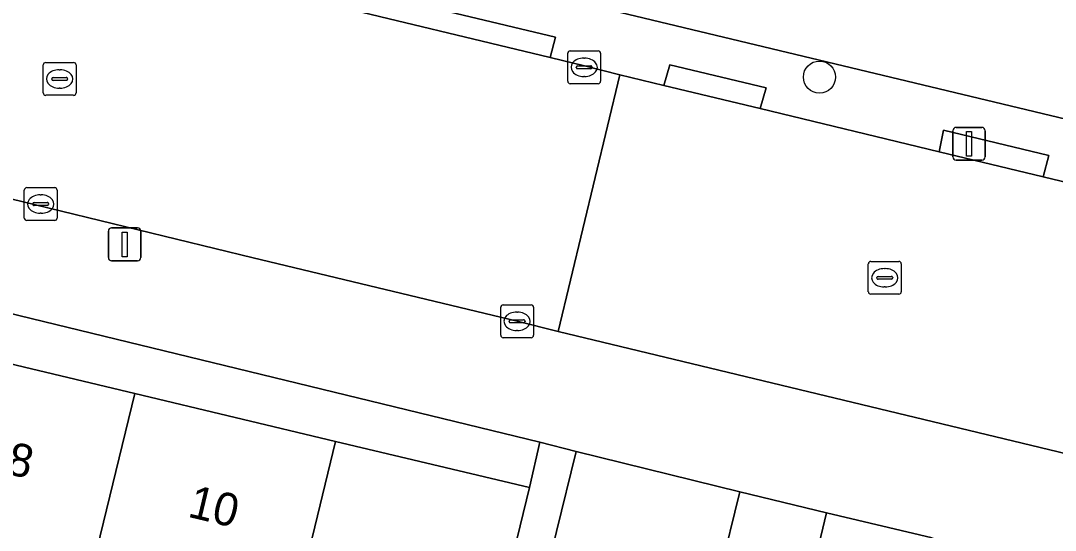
# Model space of a CAD drawing. Extents: x 162803 to 163818, y 381639 to 382475.
# Drawn here: x 163134.3 to 163165.81, y 382328.5 to 382344.03 of the extents above; entities that cross this region are included whole.
import ezdxf

# ---------------------------------------------------------------- set-up
doc = ezdxf.new("R2010")
doc.units = 0
for name, color, linetype in [('IMGEO_Boom', 7, 'Continuous'), ('IMGEO_Erf', 7, 'Continuous'), ('IMGEO_Groenvoorziening', 7, 'Continuous'), ('IMGEO_Haag', 7, 'Continuous'), ('IMGEO_Kolk', 7, 'Continuous'), ('IMGEO_Lichtmast', 7, 'Continuous'), ('IMGEO_Pand', 7, 'Continuous'), ('IMGEO_Pand_nummerreeks', 7, 'Continuous'), ('IMGEO_Parkeervlak_open', 7, 'Continuous'), ('IMGEO_Rijbaan_lokaal_gesloten', 7, 'Continuous'), ('IMGEO_Rijbaan_lokaal_open', 7, 'Continuous'), ('IMGEO_Rioolput', 7, 'Continuous'), ('IMGEO_Voetpad_open', 7, 'Continuous')]:
    doc.layers.add(name, color=color, linetype=linetype)

msp = doc.modelspace()

# ---------------------------------------------------------------- linework, layer by layer
at = {"layer": 'IMGEO_Boom'}
msp.add_circle((163158.625, 382342.311), 0.489, dxfattribs=at)
at = {"layer": 'IMGEO_Erf'}
msp.add_lwpolyline([(163150.106, 382331.192), (163114.317, 382339.892), (163113.917, 382338.352), (163119.957, 382336.913), (163125.78, 382335.526), (163131.9, 382334.068), (163137.772, 382332.67), (163143.891, 382331.212), (163149.794, 382329.806)], close=True, dxfattribs=at)
at = {"layer": 'IMGEO_Groenvoorziening'}
for points in [[(163121.035, 382352.62), (163120.818, 382351.903), (163145.028, 382346.093), (163173.674, 382339.217), (163216.745, 382328.88)], [(163216.745, 382328.88), (163173.674, 382339.217), (163145.028, 382346.093)], [(163144.748, 382344.926), (163150.59, 382343.524), (163150.423, 382342.903), (163151.467, 382342.651), (163152.543, 382342.38), (163153.884, 382342.057), (163154.069, 382342.689), (163157.002, 382341.985), (163156.818, 382341.351), (163162.269, 382340.038), (163162.403, 382340.689), (163165.615, 382339.918), (163165.437, 382339.275), (163171.552, 382337.802), (163172.44, 382337.578), (163173.231, 382337.384), (163173.372, 382337.967), (163184.185, 382335.337), (163187.909, 382334.44), (163192.576, 382333.305), (163200.475, 382331.392), (163206.038, 382330.049)]]:
    msp.add_lwpolyline(points, dxfattribs=at)
for points in [[(163120.475, 382350.751), (163120.292, 382350.138), (163143.407, 382344.595), (163150.423, 382342.903), (163150.59, 382343.524), (163144.748, 382344.926)], [(163157.002, 382341.985), (163154.069, 382342.689), (163153.884, 382342.057), (163156.818, 382341.351)], [(163162.403, 382340.689), (163162.269, 382340.038), (163165.437, 382339.275), (163165.615, 382339.918)]]:
    msp.add_lwpolyline(points, close=True, dxfattribs=at)
at = {"layer": 'IMGEO_Haag'}
for points in [[(163120.475, 382350.751), (163120.292, 382350.138), (163143.407, 382344.595), (163150.423, 382342.903), (163150.59, 382343.524), (163144.748, 382344.926)], [(163157.002, 382341.985), (163154.069, 382342.689), (163153.884, 382342.057), (163156.818, 382341.351)], [(163165.615, 382339.918), (163162.403, 382340.689), (163162.269, 382340.038), (163165.437, 382339.275)]]:
    msp.add_lwpolyline(points, close=True, dxfattribs=at)
at = {"layer": 'IMGEO_Kolk'}
for p, q in [((163150.959, 382342.184), (163150.959, 382343.036)), ((163151.034, 382343.11), (163151.886, 382343.11)), ((163151.447, 382342.89), (163151.472, 382342.89)), ((163151.96, 382343.036), (163151.96, 382342.184)), ((163151.218, 382342.604), (163151.218, 382342.616)), ((163151.656, 382342.567), (163151.258, 382342.567)), ((163151.261, 382342.653), (163151.659, 382342.653)), ((163151.702, 382342.616), (163151.702, 382342.604)), ((163151.47, 382342.33), (163151.445, 382342.33)), ((163151.886, 382342.11), (163151.034, 382342.11)), ((163134.408, 382338.017), (163134.408, 382338.869)), ((163134.483, 382338.943), (163135.335, 382338.943)), ((163135.409, 382338.869), (163135.409, 382338.017)), ((163134.667, 382338.437), (163134.667, 382338.449)), ((163134.71, 382338.486), (163135.108, 382338.486)), ((163134.896, 382338.723), (163134.921, 382338.723)), ((163135.151, 382338.449), (163135.151, 382338.437)), ((163135.105, 382338.4), (163134.707, 382338.4)), ((163134.919, 382338.163), (163134.894, 382338.163)), ((163135.335, 382337.943), (163134.483, 382337.943)), ((163148.917, 382334.444), (163148.917, 382335.296)), ((163148.992, 382335.37), (163149.844, 382335.37)), ((163149.918, 382335.296), (163149.918, 382334.444)), ((163149.405, 382335.15), (163149.43, 382335.15)), ((163149.176, 382334.864), (163149.176, 382334.876)), ((163149.614, 382334.827), (163149.216, 382334.827)), ((163149.219, 382334.913), (163149.617, 382334.913)), ((163149.66, 382334.876), (163149.66, 382334.864)), ((163149.844, 382334.37), (163148.992, 382334.37)), ((163149.428, 382334.59), (163149.403, 382334.59))]:
    msp.add_line(p, q, dxfattribs=at)
for points in [[(163150.959, 382342.184), (163150.959, 382343.036)], [(163151.034, 382343.11), (163151.886, 382343.11)], [(163151.96, 382343.036), (163151.96, 382342.184)], [(163151.886, 382342.11), (163151.034, 382342.11)], [(163134.408, 382338.017), (163134.408, 382338.869)], [(163134.483, 382338.943), (163135.335, 382338.943)], [(163135.409, 382338.869), (163135.409, 382338.017)], [(163135.335, 382337.943), (163134.483, 382337.943)], [(163148.917, 382334.444), (163148.917, 382335.296)], [(163148.992, 382335.37), (163149.844, 382335.37)], [(163149.918, 382335.296), (163149.918, 382334.444)], [(163149.844, 382334.37), (163148.992, 382334.37)]]:
    msp.add_lwpolyline(points, dxfattribs=at)
for centre, radius, start, end in [((163151.036, 382343.034), 0.0765, 91.552, 178.448), ((163151.036, 382343.034), 0.0765, 91.552, 178.448), ((163151.884, 382343.034), 0.0765, 1.552, 88.448), ((163151.884, 382343.034), 0.0765, 1.552, 88.448), ((163151.258, 382342.613), 0.0403, 85.8775, 175.7526), ((163151.255, 382342.603), 0.0366, 178.938, 274.7102), ((163151.659, 382342.61), 0.043, 264.8664, 352.4533), ((163151.663, 382342.615), 0.0386, 1.7309, 96.639), ((163151.036, 382342.186), 0.0765, 181.552, 268.448), ((163151.036, 382342.186), 0.0765, 181.552, 268.448), ((163151.884, 382342.186), 0.0765, 271.552, 358.448), ((163151.884, 382342.186), 0.0765, 271.552, 358.448), ((163134.485, 382338.867), 0.0765, 91.552, 178.448), ((163134.485, 382338.867), 0.0765, 91.552, 178.448), ((163135.333, 382338.867), 0.0765, 1.552, 88.448), ((163135.333, 382338.867), 0.0765, 1.552, 88.448), ((163134.707, 382338.446), 0.0403, 85.8775, 175.7526), ((163134.704, 382338.436), 0.0366, 178.938, 274.7102), ((163135.108, 382338.443), 0.043, 264.8664, 352.4533), ((163135.112, 382338.448), 0.0386, 1.7309, 96.639), ((163134.485, 382338.019), 0.0765, 181.552, 268.448), ((163134.485, 382338.019), 0.0765, 181.552, 268.448), ((163135.333, 382338.019), 0.0765, 271.552, 358.448), ((163135.333, 382338.019), 0.0765, 271.552, 358.448), ((163148.994, 382335.294), 0.0765, 91.552, 178.448), ((163148.994, 382335.294), 0.0765, 91.552, 178.448), ((163149.842, 382335.294), 0.0765, 1.552, 88.448), ((163149.842, 382335.294), 0.0765, 1.552, 88.448), ((163149.216, 382334.873), 0.0403, 85.8775, 175.7526), ((163149.213, 382334.863), 0.0366, 178.938, 274.7102), ((163149.617, 382334.87), 0.043, 264.8664, 352.4533), ((163149.621, 382334.875), 0.0386, 1.7309, 96.639), ((163148.994, 382334.446), 0.0765, 181.552, 268.448), ((163148.994, 382334.446), 0.0765, 181.552, 268.448), ((163149.842, 382334.446), 0.0765, 271.552, 358.448), ((163149.842, 382334.446), 0.0765, 271.552, 358.448)]:
    msp.add_arc(centre, radius, start, end, dxfattribs=at)
for centre, major_axis, ratio, start_param, end_param in [((163151.446, 382342.61), (-0.387, 0.002), 0.722429, 4.712389, 7.853982), ((163151.471, 382342.61), (-0.39, 0.002), 0.717154, 1.570796, 4.712389), ((163134.895, 382338.443), (-0.387, 0.002), 0.722429, 4.712389, 7.853982), ((163134.92, 382338.443), (-0.39, 0.002), 0.717154, 1.570796, 4.712389), ((163149.404, 382334.87), (-0.387, 0.002), 0.722429, 4.712389, 7.853982), ((163149.429, 382334.87), (-0.39, 0.002), 0.717154, 1.570796, 4.712389)]:
    msp.add_ellipse(centre, major_axis=major_axis, ratio=ratio, start_param=start_param, end_param=end_param, dxfattribs=at)
at = {"layer": 'IMGEO_Lichtmast'}
for p, q in [((163162.685, 382339.878), (163162.685, 382340.678)), ((163162.685, 382340.678), (163162.685, 382339.878)), ((163162.785, 382340.778), (163163.575, 382340.778)), ((163163.575, 382340.778), (163162.785, 382340.778)), ((163163.675, 382340.678), (163163.675, 382339.878)), ((163163.675, 382339.878), (163163.675, 382340.678)), ((163163.575, 382339.778), (163162.785, 382339.778)), ((163162.785, 382339.778), (163163.575, 382339.778)), ((163136.969, 382336.813), (163136.969, 382337.613)), ((163136.969, 382337.613), (163136.969, 382336.813)), ((163137.069, 382337.713), (163137.859, 382337.713)), ((163137.859, 382337.713), (163137.069, 382337.713)), ((163137.959, 382337.613), (163137.959, 382336.813)), ((163137.959, 382336.813), (163137.959, 382337.613)), ((163137.859, 382336.713), (163137.069, 382336.713)), ((163137.069, 382336.713), (163137.859, 382336.713))]:
    msp.add_line(p, q, dxfattribs=at)
for points in [[(163163.105, 382340.653), (163163.255, 382340.653), (163163.255, 382339.903), (163163.105, 382339.903), (163163.105, 382340.653)], [(163137.389, 382337.588), (163137.539, 382337.588), (163137.539, 382336.838), (163137.389, 382336.838), (163137.389, 382337.588)]]:
    msp.add_lwpolyline(points, dxfattribs=at)
for centre, start, end in [((163162.785, 382340.678), 90, 180), ((163162.785, 382340.678), 90, 180), ((163163.575, 382340.678), 0, 90), ((163163.575, 382340.678), 360, 90), ((163162.785, 382339.878), 180, 270), ((163162.785, 382339.878), 180, 270), ((163163.575, 382339.878), 270, 0), ((163163.575, 382339.878), 270, 0), ((163137.069, 382337.613), 90, 180), ((163137.069, 382337.613), 90, 180), ((163137.859, 382337.613), 0, 90), ((163137.859, 382337.613), 360, 90), ((163137.069, 382336.813), 180, 270), ((163137.069, 382336.813), 180, 270), ((163137.859, 382336.813), 270, 0), ((163137.859, 382336.813), 270, 0)]:
    msp.add_arc(centre, 0.1, start, end, dxfattribs=at)
at = {"layer": 'IMGEO_Pand'}
for points in [[(163137.772, 382332.67), (163131.9, 382334.068), (163130.086, 382326.605), (163135.958, 382325.205)], [(163137.772, 382332.67), (163135.958, 382325.205), (163142.076, 382323.745), (163143.891, 382331.212)], [(163143.891, 382331.212), (163142.076, 382323.745), (163147.979, 382322.337), (163149.794, 382329.806)]]:
    msp.add_lwpolyline(points, close=True, dxfattribs=at)
at = {"layer": 'IMGEO_Parkeervlak_open'}
msp.add_lwpolyline([(163156.205, 382329.677), (163151.219, 382330.903), (163150.02, 382326.027), (163155.006, 382324.801)], close=True, dxfattribs=at)
at = {"layer": 'IMGEO_Rijbaan_lokaal_gesloten'}
msp.add_lwpolyline([(163042.433, 382360.809), (163044.202, 382360.414), (163096.339, 382347.729), (163098.264, 382347.275), (163114.514, 382343.34), (163141.376, 382336.806), (163149.418, 382334.871), (163150.664, 382334.562), (163152.543, 382342.38), (163151.467, 382342.651), (163150.423, 382342.903), (163143.407, 382344.595), (163120.292, 382350.138), (163096.979, 382355.69)], dxfattribs=at)
at = {"layer": 'IMGEO_Rijbaan_lokaal_open'}
msp.add_lwpolyline([(163171.552, 382337.802), (163165.437, 382339.275), (163162.269, 382340.038), (163156.818, 382341.351), (163153.884, 382342.057), (163152.543, 382342.38), (163150.664, 382334.562), (163169.696, 382329.978)], close=True, dxfattribs=at)
msp.add_lwpolyline([(163157.45, 382309.459), (163160.171, 382320.403), (163160.861, 382323.309), (163162.058, 382328.272), (163158.84, 382329.032), (163157.986, 382325.467), (163156.343, 382318.884), (163154.231, 382310.267), (163153.503, 382307.253), (163151.885, 382300.558), (163150.941, 382296.711), (163150.593, 382295.245), (163148.02, 382284.701), (163147.649, 382283.226), (163145.094, 382272.703), (163144.748, 382271.241), (163144.006, 382268.167), (163142.171, 382260.712), (163141.812, 382259.252), (163140.24, 382252.604), (163139.594, 382250), (163139.247, 382248.603)], dxfattribs=at)
at = {"layer": 'IMGEO_Rioolput'}
for p, q in [((163134.985, 382341.829), (163134.985, 382342.681)), ((163135.06, 382342.755), (163135.912, 382342.755)), ((163135.473, 382342.535), (163135.498, 382342.535)), ((163135.986, 382342.681), (163135.986, 382341.829)), ((163135.244, 382342.249), (163135.244, 382342.261)), ((163135.682, 382342.212), (163135.284, 382342.212)), ((163135.287, 382342.298), (163135.685, 382342.298)), ((163135.728, 382342.261), (163135.728, 382342.249)), ((163135.496, 382341.975), (163135.471, 382341.975)), ((163135.912, 382341.755), (163135.06, 382341.755)), ((163160.114, 382335.77), (163160.114, 382336.622)), ((163160.189, 382336.696), (163161.041, 382336.696)), ((163161.115, 382336.622), (163161.115, 382335.77)), ((163160.416, 382336.239), (163160.814, 382336.239)), ((163160.602, 382336.476), (163160.627, 382336.476)), ((163160.373, 382336.19), (163160.373, 382336.202)), ((163160.811, 382336.153), (163160.413, 382336.153)), ((163160.625, 382335.916), (163160.6, 382335.916)), ((163160.857, 382336.202), (163160.857, 382336.19)), ((163161.041, 382335.696), (163160.189, 382335.696))]:
    msp.add_line(p, q, dxfattribs=at)
for points in [[(163134.985, 382341.829), (163134.985, 382342.681)], [(163135.06, 382342.755), (163135.912, 382342.755)], [(163135.986, 382342.681), (163135.986, 382341.829)], [(163135.912, 382341.755), (163135.06, 382341.755)], [(163160.114, 382335.77), (163160.114, 382336.622)], [(163160.189, 382336.696), (163161.041, 382336.696)], [(163161.115, 382336.622), (163161.115, 382335.77)], [(163161.041, 382335.696), (163160.189, 382335.696)]]:
    msp.add_lwpolyline(points, dxfattribs=at)
for centre, radius, start, end in [((163135.062, 382342.679), 0.0765, 91.552, 178.448), ((163135.062, 382342.679), 0.0765, 91.552, 178.448), ((163135.91, 382342.679), 0.0765, 1.552, 88.448), ((163135.91, 382342.679), 0.0765, 1.552, 88.448), ((163135.284, 382342.258), 0.0403, 85.8775, 175.7526), ((163135.281, 382342.248), 0.0366, 178.938, 274.7102), ((163135.685, 382342.255), 0.043, 264.8664, 352.4533), ((163135.689, 382342.26), 0.0386, 1.7309, 96.639), ((163135.062, 382341.831), 0.0765, 181.552, 268.448), ((163135.062, 382341.831), 0.0765, 181.552, 268.448), ((163135.91, 382341.831), 0.0765, 271.552, 358.448), ((163135.91, 382341.831), 0.0765, 271.552, 358.448), ((163160.191, 382336.62), 0.0765, 91.552, 178.448), ((163160.191, 382336.62), 0.0765, 91.552, 178.448), ((163161.039, 382336.62), 0.0765, 1.552, 88.448), ((163161.039, 382336.62), 0.0765, 1.552, 88.448), ((163160.413, 382336.199), 0.0403, 85.8775, 175.7526), ((163160.818, 382336.201), 0.0386, 1.7309, 96.639), ((163160.41, 382336.189), 0.0366, 178.938, 274.7102), ((163160.814, 382336.196), 0.043, 264.8664, 352.4533), ((163160.191, 382335.772), 0.0765, 181.552, 268.448), ((163160.191, 382335.772), 0.0765, 181.552, 268.448), ((163161.039, 382335.772), 0.0765, 271.552, 358.448), ((163161.039, 382335.772), 0.0765, 271.552, 358.448)]:
    msp.add_arc(centre, radius, start, end, dxfattribs=at)
for centre, major_axis, ratio, start_param, end_param in [((163135.472, 382342.255), (-0.387, 0.002), 0.722429, 4.712389, 7.853982), ((163135.497, 382342.255), (-0.39, 0.002), 0.717154, 1.570796, 4.712389), ((163160.601, 382336.196), (-0.387, 0.002), 0.722429, 4.712389, 7.853982), ((163160.626, 382336.196), (-0.39, 0.002), 0.717154, 1.570796, 4.712389)]:
    msp.add_ellipse(centre, major_axis=major_axis, ratio=ratio, start_param=start_param, end_param=end_param, dxfattribs=at)
at = {"layer": 'IMGEO_Voetpad_open'}
for points in [[(163178.76, 382327.79), (163169.696, 382329.978), (163150.664, 382334.562), (163149.418, 382334.871), (163141.376, 382336.806), (163114.514, 382343.34)], [(163108.877, 382341.135), (163114.317, 382339.892), (163150.106, 382331.192), (163151.219, 382330.903), (163156.205, 382329.677), (163158.84, 382329.032), (163162.058, 382328.272), (163166.876, 382327.097), (163167.673, 382326.978), (163203.509, 382318.352), (163211.924, 382316.587)], [(163157.986, 382325.467), (163158.84, 382329.032), (163156.205, 382329.677), (163155.006, 382324.801), (163150.02, 382326.027), (163151.219, 382330.903), (163150.106, 382331.192), (163149.794, 382329.806), (163147.979, 382322.337), (163146.18, 382315.122), (163145.582, 382312.628), (163145.083, 382310.543), (163147.739, 382309.906), (163151.17, 382309.066), (163137.011, 382250.814), (163136.747, 382250.336), (163136.536, 382250), (163135.523, 382248.664), (163139.012, 382247.86)]]:
    msp.add_lwpolyline(points, dxfattribs=at)

# ---------------------------------------------------------------- texts
at = {"layer": 'IMGEO_Pand_nummerreeks'}
for s, p in [('8', (163133.821, 382330.239)), ('10', (163139.353, 382328.921))]:
    msp.add_text(s, height=1, rotation=346.6017, dxfattribs=at).set_placement(p)

doc.saveas('drawing.dxf')
